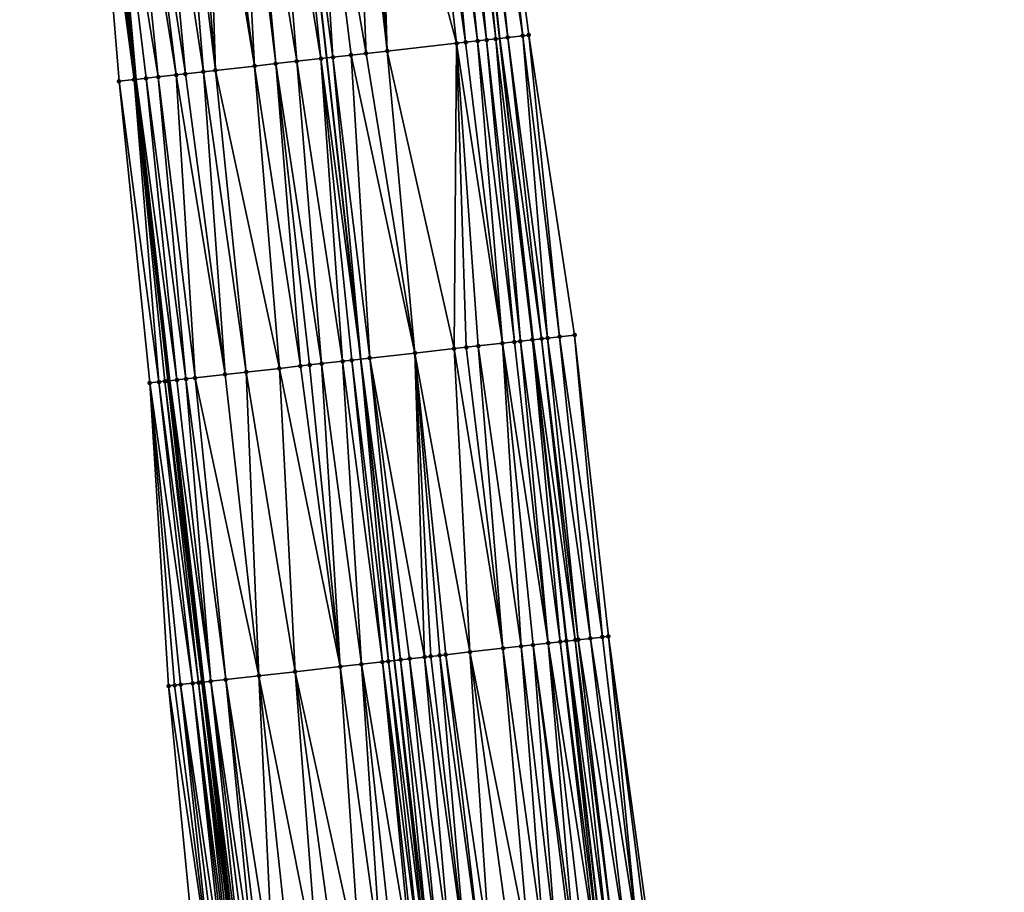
# Model space of a CAD drawing. Header units: feet. Extents: x 2004186 to 2014793, y 836912 to 864902.
# Tile 872 of 974: x 2004215 to 2004280, y 860289 to 860346. Entities that reach past the tile are written whole.
import ezdxf

# ---------------------------------------------------------------- set-up
doc = ezdxf.new("R2010")
doc.units = ezdxf.units.FT
doc.header["$LTSCALE"] = 100
doc.header["$MEASUREMENT"] = 0
for name, color, linetype, lineweight in [('EP_Travel Lane', 5, 'Continuous', 40), ('GPL_Skip Line', 2, 'Continuous', 40), ('Road Shots', 4, 'Continuous', 200), ('Road X-Section', 30, 'Continuous', 13)]:
    doc.layers.add(name, color=color, linetype=linetype, lineweight=lineweight)
doc.layers.add('I-77 SB_MM21-27-Surface-Border', color=7, linetype='Continuous')
doc.layers.add('I-77 SB_MM21-27-Surface-TIN', color=7, linetype='Continuous')

msp = doc.modelspace()

# ---------------------------------------------------------------- linework, layer by layer
at = {"layer": 'EP_Travel Lane'}
for points in [[(2004278.176850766, 860107.7872020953, 443.0802685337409), (2004275.079206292, 860127.5448187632, 443.2896981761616), (2004272.20618284, 860147.1832113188, 443.5180777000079), (2004269.396110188, 860166.9835510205, 443.7427279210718), (2004266.586020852, 860186.7840082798, 443.9576872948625), (2004263.776026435, 860206.5837967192, 444.2277280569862), (2004261.204538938, 860226.2300628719, 444.4759361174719), (2004258.726856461, 860246.074183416, 444.7456337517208), (2004256.249237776, 860265.9177930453, 445.0501605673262), (2004253.771628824, 860285.7613247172, 445.3600188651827), (2004251.476942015, 860305.4775808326, 445.6842824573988), (2004249.269071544, 860325.3524036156, 446.0267460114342), (2004247.061231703, 860345.2269506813, 446.3848693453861), (2004244.853425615, 860365.1011938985, 446.7602514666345), (2004242.7872127, 860384.8619362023, 447.1257588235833), (2004240.809583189, 860404.760041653, 447.5197195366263)], [(2004254.478282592, 860104.0916730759, 443.984701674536), (2004251.40165576, 860123.8526978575, 444.1775007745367), (2004248.49067963, 860143.8070730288, 444.3596817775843), (2004245.680967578, 860163.60782616, 444.5550669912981), (2004242.871361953, 860183.4078292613, 444.8122358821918), (2004240.061826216, 860203.2073398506, 445.1099738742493), (2004237.425918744, 860223.2355975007, 445.3915085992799), (2004234.915361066, 860243.0754017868, 445.6742922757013), (2004232.404798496, 860262.91524472, 445.9544555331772), (2004229.894290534, 860282.754656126, 446.264037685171), (2004227.533600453, 860302.7766983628, 446.6010400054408), (2004225.306032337, 860322.6490970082, 446.9555997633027), (2004223.078471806, 860342.5214279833, 447.3140040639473), (2004220.850888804, 860362.39395942, 447.6610204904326), (2004218.742353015, 860382.4197660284, 448.0662690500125), (2004216.755586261, 860402.316900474, 448.4627974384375)]]:
    msp.add_polyline3d(points, dxfattribs=at)
at = {"layer": 'GPL_Skip Line'}
msp.add_polyline3d([(2004266.90058281, 860106.0286137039, 443.5323884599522), (2004263.825262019, 860125.7897813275, 443.7325048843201), (2004260.937700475, 860145.5786646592, 443.9475066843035), (2004258.127622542, 860165.379041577, 444.1690831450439), (2004255.317567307, 860185.1792585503, 444.4038330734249), (2004252.507585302, 860204.9789595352, 444.6810810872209), (2004249.90958501, 860224.8070795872, 444.9510224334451), (2004247.422139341, 860244.6498827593, 445.2269902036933), (2004244.934734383, 860264.4923611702, 445.5251074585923), (2004242.447342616, 860284.3347343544, 445.8304014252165), (2004240.117220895, 860304.1952386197, 446.1714468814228), (2004237.88905285, 860324.0682038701, 446.4904470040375), (2004235.660980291, 860343.9403174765, 446.857824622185), (2004233.432912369, 860363.8123897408, 447.2275507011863), (2004231.328673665, 860383.6973784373, 447.6122131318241), (2004229.323130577, 860403.5926549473, 448.0069521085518)], dxfattribs=at)
at = {"layer": 'I-77 SB_MM21-27-Surface-Border', "color": 3, "linetype": 'ByBlock', "lineweight": -2}
for points in [[(2004242.455338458, 860404.9287938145, 447.3733794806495), (2004243.864022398, 860384.9721945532, 447.0379822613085), (2004246.350791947, 860365.2713269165, 446.6341695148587), (2004248.976294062, 860345.4444930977, 446.2264130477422), (2004251.999291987, 860325.6623481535, 445.8118457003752), (2004254.227387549, 860305.7900293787, 445.4561224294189), (2004256.932620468, 860286.1614367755, 445.1009789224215), (2004259.419980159, 860266.3193194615, 444.7782243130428), (2004261.907392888, 860246.4767790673, 444.484343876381), (2004264.394846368, 860226.6339135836, 444.2126170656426), (2004266.96151152, 860207.0390791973, 443.9696073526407), (2004269.77150827, 860187.2392743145, 443.7009221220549), (2004272.38358866, 860167.4106663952, 443.489930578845), (2004274.797706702, 860147.5535794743, 443.3099393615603), (2004277.460304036, 860127.9171406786, 443.0755045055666), (2004280.338033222, 860108.1250280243, 442.8990627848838)], [(2004252.870108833, 860103.8409627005, 444.0380058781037), (2004249.201917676, 860123.5099092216, 444.2327961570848), (2004246.285351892, 860143.4933073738, 444.4230287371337), (2004243.475219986, 860163.2940645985, 444.6132710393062), (2004239.873171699, 860182.9813778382, 444.8886910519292), (2004237.063280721, 860202.7804374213, 445.2187724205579), (2004234.431715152, 860222.858847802, 445.4857570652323), (2004231.944270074, 860242.7016462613, 445.7620368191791), (2004229.456853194, 860262.5442197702, 446.0536782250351), (2004227.167916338, 860282.4114053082, 446.3633581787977), (2004225.211631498, 860302.5149152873, 446.6819701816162), (2004223.977247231, 860322.4992080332, 447.0063611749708), (2004221.947883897, 860342.3940110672, 447.3507362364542), (2004220.31599993, 860362.3336496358, 447.6799677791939), (2004218.196151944, 860382.364352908, 448.0843998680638), (2004215.394704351, 860402.1787814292, 448.5107952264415)]]:
    msp.add_polyline3d(points, dxfattribs=at)
at = {"layer": 'I-77 SB_MM21-27-Surface-TIN', "color": 128, "linetype": 'ByBlock', "lineweight": -2}
for points in [[(2004241.978742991, 860364.7761375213, 446.9142645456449), (2004238.997646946, 860364.4398781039, 447.027431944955), (2004244.20680452, 860344.9041222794, 446.5412990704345)], [(2004242.972430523, 860364.8883234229, 446.8708940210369), (2004241.978742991, 860364.7761375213, 446.9142645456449), (2004244.803021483, 860344.9713941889, 446.51752799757)], [(2004241.978742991, 860364.7761375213, 446.9142645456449), (2004244.20680452, 860344.9041222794, 446.5412990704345), (2004244.803021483, 860344.9713941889, 446.51752799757)], [(2004243.568635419, 860364.9557029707, 446.8410085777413), (2004242.972430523, 860364.8883234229, 446.8708940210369), (2004245.597962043, 860345.06122734, 446.4780355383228)], [(2004242.972430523, 860364.8883234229, 446.8708940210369), (2004244.803021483, 860344.9713941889, 446.51752799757), (2004245.597962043, 860345.06122734, 446.4780355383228)], [(2004244.363559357, 860365.0456843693, 446.7930949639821), (2004243.568635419, 860364.9557029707, 446.8410085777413), (2004246.194160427, 860345.1286649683, 446.4448508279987)], [(2004243.568635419, 860364.9557029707, 446.8410085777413), (2004245.597962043, 860345.06122734, 446.4780355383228), (2004246.194160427, 860345.1286649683, 446.4448508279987)], [(2004244.363559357, 860365.0456843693, 446.7930949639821), (2004246.790346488, 860345.1962124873, 446.4054238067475), (2004244.853425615, 860365.1011938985, 446.7602514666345)], [(2004244.363559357, 860365.0456843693, 446.7930949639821), (2004246.194160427, 860345.1286649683, 446.4448508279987), (2004246.790346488, 860345.1962124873, 446.4054238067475)], [(2004244.959744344, 860365.1132414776, 446.7531232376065), (2004244.853425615, 860365.1011938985, 446.7602514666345), (2004247.061231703, 860345.2269506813, 446.3848693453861)], [(2004246.790346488, 860345.1962124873, 446.4054238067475), (2004247.061231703, 860345.2269506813, 446.3848693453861), (2004244.853425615, 860365.1011938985, 446.7602514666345)], [(2004245.555917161, 860365.1809071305, 446.7069856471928), (2004244.959744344, 860365.1132414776, 446.7531232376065), (2004247.585245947, 860345.2864122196, 446.3451077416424)], [(2004244.959744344, 860365.1132414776, 446.7531232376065), (2004247.061231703, 860345.2269506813, 446.3848693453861), (2004247.585245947, 860345.2864122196, 446.3451077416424)], [(2004245.555917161, 860365.1809071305, 446.7069856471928), (2004248.578852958, 860345.3993162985, 446.2609412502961), (2004246.152075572, 860365.2487012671, 446.6535495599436)], [(2004245.555917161, 860365.1809071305, 446.7069856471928), (2004247.585245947, 860345.2864122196, 446.3451077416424), (2004248.578852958, 860345.3993162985, 446.2609412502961)], [(2004246.152075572, 860365.2487012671, 446.6535495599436), (2004248.578852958, 860345.3993162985, 446.2609412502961), (2004246.350791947, 860365.2713269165, 446.6341695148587)], [(2004246.350791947, 860365.2713269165, 446.6341695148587), (2004248.578852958, 860345.3993162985, 446.2609412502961), (2004248.976294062, 860345.4444930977, 446.2264130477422)], [(2004237.407707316, 860364.2607336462, 447.076773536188), (2004234.824107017, 860363.969163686, 447.1830961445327), (2004238.244587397, 860344.2318267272, 446.754950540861)], [(2004238.202673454, 860364.3503386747, 447.0502395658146), (2004237.407707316, 860364.2607336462, 447.076773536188), (2004239.635760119, 860344.3887962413, 446.6993866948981)], [(2004237.407707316, 860364.2607336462, 447.076773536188), (2004238.244587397, 860344.2318267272, 446.754950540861), (2004239.635760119, 860344.3887962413, 446.6993866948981)], [(2004238.997646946, 860364.4398781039, 447.027431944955), (2004238.202673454, 860364.3503386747, 447.0502395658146), (2004239.635760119, 860344.3887962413, 446.6993866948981)], [(2004238.997646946, 860364.4398781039, 447.027431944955), (2004239.635760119, 860344.3887962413, 446.6993866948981), (2004244.20680452, 860344.9041222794, 446.5412990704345)], [(2004229.855575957, 860363.4090671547, 447.3526316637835), (2004228.265681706, 860363.2295179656, 447.4249639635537), (2004230.891209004, 860343.4024595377, 447.0299669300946)], [(2004230.451794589, 860363.4763241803, 447.3297060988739), (2004229.855575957, 860363.4090671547, 447.3526316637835), (2004232.282390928, 860343.5593469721, 446.9790656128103)], [(2004229.855575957, 860363.4090671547, 447.3526316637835), (2004230.891209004, 860343.4024595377, 447.0299669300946), (2004232.282390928, 860343.5593469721, 446.9790656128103)], [(2004232.041733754, 860363.6554727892, 447.2801286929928), (2004230.451794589, 860363.4763241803, 447.3297060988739), (2004233.673583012, 860343.7161437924, 446.9333116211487)], [(2004230.451794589, 860363.4763241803, 447.3297060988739), (2004232.282390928, 860343.5593469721, 446.9790656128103), (2004233.673583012, 860343.7161437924, 446.9333116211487)], [(2004233.234170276, 860363.789993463, 447.2339013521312), (2004232.041733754, 860363.6554727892, 447.2801286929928), (2004235.263498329, 860343.8955050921, 446.8716523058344)], [(2004232.041733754, 860363.6554727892, 447.2801286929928), (2004233.673583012, 860343.7161437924, 446.9333116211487), (2004235.263498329, 860343.8955050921, 446.8716523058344)], [(2004233.234170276, 860363.789993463, 447.2339013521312), (2004235.660980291, 860343.9403174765, 446.857824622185), (2004233.432912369, 860363.8123897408, 447.2275507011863)], [(2004233.234170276, 860363.789993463, 447.2339013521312), (2004235.263498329, 860343.8955050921, 446.8716523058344), (2004235.660980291, 860343.9403174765, 446.857824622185)], [(2004234.824107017, 860363.969163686, 447.1830961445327), (2004233.432912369, 860363.8123897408, 447.2275507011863), (2004236.058462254, 860343.9851298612, 446.8439969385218)], [(2004236.058462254, 860343.9851298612, 446.8439969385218), (2004233.432912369, 860363.8123897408, 447.2275507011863), (2004235.660980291, 860343.9403174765, 446.857824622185)], [(2004234.824107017, 860363.969163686, 447.1830961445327), (2004237.250892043, 860344.1197105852, 446.7943584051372), (2004238.244587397, 860344.2318267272, 446.754950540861)], [(2004234.824107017, 860363.969163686, 447.1830961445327), (2004236.058462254, 860343.9851298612, 446.8439969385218), (2004237.250892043, 860344.1197105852, 446.7943584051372)], [(2004224.489612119, 860362.8037195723, 447.5609132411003), (2004223.297169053, 860362.6692572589, 447.6038254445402), (2004226.320221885, 860342.886622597, 447.2170762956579)], [(2004225.880784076, 860362.960695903, 447.5049622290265), (2004224.489612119, 860362.8037195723, 447.5609132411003), (2004227.512635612, 860343.0213465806, 447.1592999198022)], [(2004224.489612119, 860362.8037195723, 447.5609132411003), (2004226.320221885, 860342.886622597, 447.2170762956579), (2004227.512635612, 860343.0213465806, 447.1592999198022)], [(2004226.675748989, 860363.0503118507, 447.4778079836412), (2004225.880784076, 860362.960695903, 447.5049622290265), (2004228.307592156, 860343.1110371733, 447.127905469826)], [(2004225.880784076, 860362.960695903, 447.5049622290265), (2004227.512635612, 860343.0213465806, 447.1592999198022), (2004228.307592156, 860343.1110371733, 447.127905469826)], [(2004227.669462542, 860363.1622656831, 447.447620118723), (2004226.675748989, 860363.0503118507, 447.4778079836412), (2004228.307592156, 860343.1110371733, 447.127905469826)], [(2004228.265681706, 860363.2295179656, 447.4249639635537), (2004227.669462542, 860363.1622656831, 447.447620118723), (2004230.891209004, 860343.4024595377, 447.0299669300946)], [(2004227.669462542, 860363.1622656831, 447.447620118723), (2004228.307592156, 860343.1110371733, 447.127905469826), (2004230.891209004, 860343.4024595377, 447.0299669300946)], [(2004220.71347863, 860362.3784911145, 447.6644874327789), (2004220.31599993, 860362.3336496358, 447.6799677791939), (2004222.941591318, 860342.5060195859, 447.3174418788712)], [(2004220.31599993, 860362.3336496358, 447.6799677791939), (2004221.947883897, 860342.3940110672, 447.3507362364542), (2004222.941591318, 860342.5060195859, 447.3174418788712)], [(2004220.71347863, 860362.3784911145, 447.6644874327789), (2004223.078471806, 860342.5214279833, 447.3140040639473), (2004220.850888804, 860362.39395942, 447.6610204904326)], [(2004220.71347863, 860362.3784911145, 447.6644874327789), (2004222.941591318, 860342.5060195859, 447.3174418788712), (2004223.078471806, 860342.5214279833, 447.3140040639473)], [(2004221.30971282, 860362.4456093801, 447.6494440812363), (2004220.850888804, 860362.39395942, 447.6610204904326), (2004223.078471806, 860342.5214279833, 447.3140040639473)], [(2004222.502196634, 860362.5797082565, 447.6271768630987), (2004221.30971282, 860362.4456093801, 447.6494440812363), (2004224.531555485, 860342.6849452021, 447.2805314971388)], [(2004221.30971282, 860362.4456093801, 447.6494440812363), (2004223.078471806, 860342.5214279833, 447.3140040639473), (2004223.736570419, 860342.5955089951, 447.2974756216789)], [(2004221.30971282, 860362.4456093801, 447.6494440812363), (2004223.736570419, 860342.5955089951, 447.2974756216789), (2004224.531555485, 860342.6849452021, 447.2805314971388)], [(2004223.297169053, 860362.6692572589, 447.6038254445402), (2004222.502196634, 860362.5797082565, 447.6271768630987), (2004225.724004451, 860342.8193548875, 447.2406087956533)], [(2004222.502196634, 860362.5797082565, 447.6271768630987), (2004224.531555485, 860342.6849452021, 447.2805314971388), (2004225.724004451, 860342.8193548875, 447.2406087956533)], [(2004223.297169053, 860362.6692572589, 447.6038254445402), (2004225.724004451, 860342.8193548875, 447.2406087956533), (2004226.320221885, 860342.886622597, 447.2170762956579)], [(2004246.790346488, 860345.1962124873, 446.4054238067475), (2004246.194160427, 860345.1286649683, 446.4448508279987), (2004248.422246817, 860325.2564279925, 446.0844815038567)], [(2004246.790346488, 860345.1962124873, 446.4054238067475), (2004249.217157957, 860325.3465235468, 446.0300832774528), (2004247.061231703, 860345.2269506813, 446.3848693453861)], [(2004246.790346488, 860345.1962124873, 446.4054238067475), (2004248.422246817, 860325.2564279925, 446.0844815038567), (2004249.217157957, 860325.3465235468, 446.0300832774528)], [(2004247.585245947, 860345.2864122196, 446.3451077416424), (2004247.061231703, 860345.2269506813, 446.3848693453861), (2004249.813346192, 860325.414051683, 445.9917573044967)], [(2004249.813346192, 860325.414051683, 445.9917573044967), (2004247.061231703, 860345.2269506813, 446.3848693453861), (2004249.269071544, 860325.3524036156, 446.0267460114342)], [(2004249.217157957, 860325.3465235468, 446.0300832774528), (2004249.269071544, 860325.3524036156, 446.0267460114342), (2004247.061231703, 860345.2269506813, 446.3848693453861)], [(2004247.585245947, 860345.2864122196, 446.3451077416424), (2004250.210793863, 860325.4591699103, 445.9605562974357), (2004248.578852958, 860345.3993162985, 446.2609412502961)], [(2004247.585245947, 860345.2864122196, 446.3451077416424), (2004249.813346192, 860325.414051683, 445.9917573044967), (2004250.210793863, 860325.4591699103, 445.9605562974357)], [(2004248.578852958, 860345.3993162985, 446.2609412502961), (2004251.005680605, 860325.5494830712, 445.893796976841), (2004248.976294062, 860345.4444930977, 446.2264130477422)], [(2004248.578852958, 860345.3993162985, 446.2609412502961), (2004250.210793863, 860325.4591699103, 445.9605562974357), (2004251.005680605, 860325.5494830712, 445.893796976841)], [(2004248.976294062, 860345.4444930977, 446.2264130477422), (2004251.005680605, 860325.5494830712, 445.893796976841), (2004251.999291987, 860325.6623481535, 445.8118457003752)], [(2004244.20680452, 860344.9041222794, 446.5412990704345), (2004239.635760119, 860344.3887962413, 446.6993866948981), (2004244.050009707, 860324.7629167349, 446.2692502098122)], [(2004244.20680452, 860344.9041222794, 446.5412990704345), (2004244.050009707, 860324.7629167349, 446.2692502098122), (2004244.844969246, 860324.8525806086, 446.2393735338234)], [(2004244.803021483, 860344.9713941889, 446.51752799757), (2004244.20680452, 860344.9041222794, 446.5412990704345), (2004247.229839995, 860325.12164243, 446.1457558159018)], [(2004244.20680452, 860344.9041222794, 446.5412990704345), (2004245.639931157, 860324.94222334, 446.2106978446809), (2004247.229839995, 860325.12164243, 446.1457558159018)], [(2004244.20680452, 860344.9041222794, 446.5412990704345), (2004244.844969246, 860324.8525806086, 446.2393735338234), (2004245.639931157, 860324.94222334, 446.2106978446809)], [(2004245.597962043, 860345.06122734, 446.4780355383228), (2004244.803021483, 860344.9713941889, 446.51752799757), (2004247.229839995, 860325.12164243, 446.1457558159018)], [(2004246.194160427, 860345.1286649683, 446.4448508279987), (2004245.597962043, 860345.06122734, 446.4780355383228), (2004248.024784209, 860325.2114429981, 446.1081142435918)], [(2004245.597962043, 860345.06122734, 446.4780355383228), (2004247.229839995, 860325.12164243, 446.1457558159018), (2004248.024784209, 860325.2114429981, 446.1081142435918)], [(2004246.194160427, 860345.1286649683, 446.4448508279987), (2004248.024784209, 860325.2114429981, 446.1081142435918), (2004248.422246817, 860325.2564279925, 446.0844815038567)], [(2004235.263498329, 860343.8955050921, 446.8716523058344), (2004233.673583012, 860343.7161437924, 446.9333116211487), (2004236.696596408, 860323.9338608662, 446.5265818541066)], [(2004235.263498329, 860343.8955050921, 446.8716523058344), (2004237.88905285, 860324.0682038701, 446.4904470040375), (2004235.660980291, 860343.9403174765, 446.857824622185)], [(2004235.263498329, 860343.8955050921, 446.8716523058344), (2004237.292822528, 860324.0010511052, 446.5074500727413), (2004237.88905285, 860324.0682038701, 446.4904470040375)], [(2004235.263498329, 860343.8955050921, 446.8716523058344), (2004236.696596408, 860323.9338608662, 446.5265818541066), (2004237.292822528, 860324.0010511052, 446.5074500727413)], [(2004236.058462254, 860343.9851298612, 446.8439969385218), (2004235.660980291, 860343.9403174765, 446.857824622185), (2004237.88905285, 860324.0682038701, 446.4904470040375)], [(2004237.250892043, 860344.1197105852, 446.7943584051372), (2004236.058462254, 860343.9851298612, 446.8439969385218), (2004238.485283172, 860324.1353566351, 446.473443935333)], [(2004236.058462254, 860343.9851298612, 446.8439969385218), (2004237.88905285, 860324.0682038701, 446.4904470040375), (2004238.485283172, 860324.1353566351, 446.473443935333)], [(2004238.244587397, 860344.2318267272, 446.754950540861), (2004237.250892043, 860344.1197105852, 446.7943584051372), (2004241.466383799, 860324.4715751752, 446.3625985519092)], [(2004237.250892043, 860344.1197105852, 446.7943584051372), (2004238.485283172, 860324.1353566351, 446.473443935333), (2004241.466383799, 860324.4715751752, 446.3625985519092)], [(2004239.635760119, 860344.3887962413, 446.6993866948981), (2004238.244587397, 860344.2318267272, 446.754950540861), (2004241.466383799, 860324.4715751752, 446.3625985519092)], [(2004239.635760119, 860344.3887962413, 446.6993866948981), (2004241.466383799, 860324.4715751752, 446.3625985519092), (2004244.050009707, 860324.7629167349, 446.2692502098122)], [(2004230.891209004, 860343.4024595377, 447.0299669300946), (2004228.307592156, 860343.1110371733, 447.127905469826), (2004232.52312251, 860323.462557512, 446.7157004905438)], [(2004232.282390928, 860343.5593469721, 446.9790656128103), (2004230.891209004, 860343.4024595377, 447.0299669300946), (2004233.914292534, 860323.6195510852, 446.6587700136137)], [(2004230.891209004, 860343.4024595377, 447.0299669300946), (2004232.52312251, 860323.462557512, 446.7157004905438), (2004233.914292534, 860323.6195510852, 446.6587700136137)], [(2004233.673583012, 860343.7161437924, 446.9333116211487), (2004232.282390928, 860343.5593469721, 446.9790656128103), (2004235.305430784, 860323.7768280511, 446.5857414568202)], [(2004232.282390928, 860343.5593469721, 446.9790656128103), (2004234.510498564, 860323.6869205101, 446.6294596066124), (2004235.305430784, 860323.7768280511, 446.5857414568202)], [(2004232.282390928, 860343.5593469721, 446.9790656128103), (2004233.914292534, 860323.6195510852, 446.6587700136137), (2004234.510498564, 860323.6869205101, 446.6294596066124)], [(2004233.673583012, 860343.7161437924, 446.9333116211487), (2004235.305430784, 860323.7768280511, 446.5857414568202), (2004236.696596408, 860323.9338608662, 446.5265818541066)], [(2004223.736570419, 860342.5955089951, 447.2974756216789), (2004223.078471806, 860342.5214279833, 447.3140040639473), (2004225.765924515, 860322.7007883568, 446.948420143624)], [(2004224.531555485, 860342.6849452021, 447.2805314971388), (2004223.736570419, 860342.5955089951, 447.2974756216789), (2004226.36216833, 860322.7678207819, 446.9382529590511)], [(2004223.736570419, 860342.5955089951, 447.2974756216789), (2004225.765924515, 860322.7007883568, 446.948420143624), (2004226.36216833, 860322.7678207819, 446.9382529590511)], [(2004225.724004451, 860342.8193548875, 447.2406087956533), (2004224.531555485, 860342.6849452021, 447.2805314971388), (2004226.958399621, 860322.8349649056, 446.9217407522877)], [(2004224.531555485, 860342.6849452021, 447.2805314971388), (2004226.36216833, 860322.7678207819, 446.9382529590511), (2004226.958399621, 860322.8349649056, 446.9217407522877)], [(2004226.320221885, 860342.886622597, 447.2170762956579), (2004225.724004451, 860342.8193548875, 447.2406087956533), (2004228.945801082, 860323.0591012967, 446.8483722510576)], [(2004225.724004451, 860342.8193548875, 447.2406087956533), (2004226.958399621, 860322.8349649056, 446.9217407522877), (2004228.945801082, 860323.0591012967, 446.8483722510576)], [(2004227.512635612, 860343.0213465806, 447.1592999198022), (2004226.320221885, 860342.886622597, 447.2170762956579), (2004228.945801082, 860323.0591012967, 446.8483722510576)], [(2004228.307592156, 860343.1110371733, 447.127905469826), (2004227.512635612, 860343.0213465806, 447.1592999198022), (2004230.336990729, 860323.2159198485, 446.8013838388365)], [(2004227.512635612, 860343.0213465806, 447.1592999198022), (2004228.945801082, 860323.0591012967, 446.8483722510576), (2004230.336990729, 860323.2159198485, 446.8013838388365)], [(2004228.307592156, 860343.1110371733, 447.127905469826), (2004230.336990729, 860323.2159198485, 446.8013838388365), (2004232.52312251, 860323.462557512, 446.7157004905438)], [(2004222.941591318, 860342.5060195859, 447.3174418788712), (2004221.947883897, 860342.3940110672, 447.3507362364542), (2004224.573466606, 860322.5664584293, 446.9838121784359)], [(2004221.947883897, 860342.3940110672, 447.3507362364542), (2004223.977247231, 860322.4992080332, 447.0063611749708), (2004224.573466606, 860322.5664584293, 446.9838121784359)], [(2004222.941591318, 860342.5060195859, 447.3174418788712), (2004225.306032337, 860322.6490970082, 446.9555997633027), (2004223.078471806, 860342.5214279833, 447.3140040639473)], [(2004222.941591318, 860342.5060195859, 447.3174418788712), (2004225.169679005, 860322.6337710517, 446.9577284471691), (2004225.306032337, 860322.6490970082, 446.9555997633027)], [(2004222.941591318, 860342.5060195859, 447.3174418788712), (2004224.970938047, 860322.6113646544, 446.9646539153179), (2004225.169679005, 860322.6337710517, 446.9577284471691)], [(2004222.941591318, 860342.5060195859, 447.3174418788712), (2004224.573466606, 860322.5664584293, 446.9838121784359), (2004224.970938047, 860322.6113646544, 446.9646539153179)], [(2004225.765924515, 860322.7007883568, 446.948420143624), (2004223.078471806, 860342.5214279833, 447.3140040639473), (2004225.306032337, 860322.6490970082, 446.9555997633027)], [(2004247.229839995, 860325.12164243, 446.1457558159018), (2004245.639931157, 860324.94222334, 446.2106978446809), (2004248.464266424, 860305.1369736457, 445.8427252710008)], [(2004248.024784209, 860325.2114429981, 446.1081142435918), (2004247.229839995, 860325.12164243, 446.1457558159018), (2004250.252896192, 860305.3389777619, 445.7607107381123)], [(2004247.229839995, 860325.12164243, 446.1457558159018), (2004249.25922088, 860305.2266828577, 445.8102731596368), (2004250.252896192, 860305.3389777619, 445.7607107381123)], [(2004247.229839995, 860325.12164243, 446.1457558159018), (2004248.464266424, 860305.1369736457, 445.8427252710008), (2004249.25922088, 860305.2266828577, 445.8102731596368)], [(2004248.422246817, 860325.2564279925, 446.0844815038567), (2004248.024784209, 860325.2114429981, 446.1081142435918), (2004250.252896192, 860305.3389777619, 445.7607107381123)], [(2004249.217157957, 860325.3465235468, 446.0300832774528), (2004248.422246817, 860325.2564279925, 446.0844815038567), (2004251.047824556, 860305.4289196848, 445.7150395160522)], [(2004248.422246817, 860325.2564279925, 446.0844815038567), (2004250.252896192, 860305.3389777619, 445.7607107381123), (2004251.047824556, 860305.4289196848, 445.7150395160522)], [(2004249.217157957, 860325.3465235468, 446.0300832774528), (2004251.476942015, 860305.4775808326, 445.6842824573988), (2004249.269071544, 860325.3524036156, 446.0267460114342)], [(2004249.217157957, 860325.3465235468, 446.0300832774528), (2004251.44527682, 860305.4739969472, 445.6861655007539), (2004251.476942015, 860305.4775808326, 445.6842824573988)], [(2004249.217157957, 860325.3465235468, 446.0300832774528), (2004251.047824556, 860305.4289196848, 445.7150395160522), (2004251.44527682, 860305.4739969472, 445.6861655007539)], [(2004249.813346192, 860325.414051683, 445.9917573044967), (2004249.269071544, 860325.3524036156, 446.0267460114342), (2004252.041470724, 860305.5414745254, 445.6507114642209)], [(2004252.041470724, 860305.5414745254, 445.6507114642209), (2004249.269071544, 860325.3524036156, 446.0267460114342), (2004251.476942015, 860305.4775808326, 445.6842824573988)], [(2004250.210793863, 860325.4591699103, 445.9605562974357), (2004249.813346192, 860325.414051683, 445.9917573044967), (2004252.240193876, 860305.5640397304, 445.634764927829)], [(2004249.813346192, 860325.414051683, 445.9917573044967), (2004252.041470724, 860305.5414745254, 445.6507114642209), (2004252.240193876, 860305.5640397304, 445.634764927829)], [(2004250.210793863, 860325.4591699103, 445.9605562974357), (2004253.035067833, 860305.6544669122, 445.5615286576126), (2004251.005680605, 860325.5494830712, 445.893796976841)], [(2004250.210793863, 860325.4591699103, 445.9605562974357), (2004252.240193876, 860305.5640397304, 445.634764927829), (2004253.035067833, 860305.6544669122, 445.5615286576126)], [(2004251.005680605, 860325.5494830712, 445.893796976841), (2004253.829956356, 860305.7447641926, 445.4956714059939), (2004251.999291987, 860325.6623481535, 445.8118457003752)], [(2004251.005680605, 860325.5494830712, 445.893796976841), (2004253.035067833, 860305.6544669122, 445.5615286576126), (2004253.829956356, 860305.7447641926, 445.4956714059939)], [(2004251.999291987, 860325.6623481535, 445.8118457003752), (2004253.829956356, 860305.7447641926, 445.4956714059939), (2004254.227387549, 860305.7900293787, 445.4561224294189)], [(2004241.466383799, 860324.4715751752, 446.3625985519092), (2004238.485283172, 860324.1353566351, 446.473443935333), (2004242.104624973, 860304.4193516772, 446.099403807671)], [(2004244.050009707, 860324.7629167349, 446.2692502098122), (2004241.466383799, 860324.4715751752, 446.3625985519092), (2004245.085686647, 860304.7559176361, 445.96882331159)], [(2004241.466383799, 860324.4715751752, 446.3625985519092), (2004243.495764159, 860304.5766202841, 446.0268500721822), (2004245.085686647, 860304.7559176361, 445.96882331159)], [(2004241.466383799, 860324.4715751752, 446.3625985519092), (2004243.098290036, 860304.5317379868, 446.0446491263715), (2004243.495764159, 860304.5766202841, 446.0268500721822)], [(2004241.466383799, 860324.4715751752, 446.3625985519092), (2004242.502098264, 860304.464241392, 446.0811834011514), (2004243.098290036, 860304.5317379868, 446.0446491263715)], [(2004241.466383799, 860324.4715751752, 446.3625985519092), (2004242.104624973, 860304.4193516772, 446.099403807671), (2004242.502098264, 860304.464241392, 446.0811834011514)], [(2004244.844969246, 860324.8525806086, 446.2393735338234), (2004244.050009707, 860324.7629167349, 446.2692502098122), (2004247.271836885, 860305.0023906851, 445.8924908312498)], [(2004244.050009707, 860324.7629167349, 446.2692502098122), (2004245.085686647, 860304.7559176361, 445.96882331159), (2004247.271836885, 860305.0023906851, 445.8924908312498)], [(2004245.639931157, 860324.94222334, 446.2106978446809), (2004244.844969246, 860324.8525806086, 446.2393735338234), (2004247.271836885, 860305.0023906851, 445.8924908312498)], [(2004245.639931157, 860324.94222334, 446.2106978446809), (2004247.271836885, 860305.0023906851, 445.8924908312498), (2004248.464266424, 860305.1369736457, 445.8427252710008)], [(2004235.305430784, 860323.7768280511, 446.5857414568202), (2004234.510498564, 860323.6869205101, 446.6294596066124), (2004236.539896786, 860303.791806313, 446.3027605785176)], [(2004236.696596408, 860323.9338608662, 446.5265818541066), (2004235.305430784, 860323.7768280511, 446.5857414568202), (2004237.931067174, 860303.9487966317, 446.246014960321)], [(2004235.305430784, 860323.7768280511, 446.5857414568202), (2004236.539896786, 860303.791806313, 446.3027605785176), (2004237.931067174, 860303.9487966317, 446.246014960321)], [(2004237.292822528, 860324.0010511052, 446.5074500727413), (2004236.696596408, 860323.9338608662, 446.5265818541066), (2004239.322242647, 860304.1057416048, 446.1918451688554)], [(2004236.696596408, 860323.9338608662, 446.5265818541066), (2004237.931067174, 860303.9487966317, 446.246014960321), (2004239.322242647, 860304.1057416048, 446.1918451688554)], [(2004237.292822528, 860324.0010511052, 446.5074500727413), (2004239.719732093, 860304.1504872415, 446.1818091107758), (2004237.88905285, 860324.0682038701, 446.4904470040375)], [(2004237.292822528, 860324.0010511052, 446.5074500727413), (2004239.322242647, 860304.1057416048, 446.1918451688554), (2004239.719732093, 860304.1504872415, 446.1818091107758)], [(2004238.485283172, 860324.1353566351, 446.473443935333), (2004237.88905285, 860324.0682038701, 446.4904470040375), (2004240.514709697, 860304.239989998, 446.1610846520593)], [(2004239.719732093, 860304.1504872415, 446.1818091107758), (2004240.117220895, 860304.1952386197, 446.1714468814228), (2004237.88905285, 860324.0682038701, 446.4904470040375)], [(2004240.514709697, 860304.239989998, 446.1610846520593), (2004237.88905285, 860324.0682038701, 446.4904470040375), (2004240.117220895, 860304.1952386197, 446.1714468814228)], [(2004238.485283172, 860324.1353566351, 446.473443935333), (2004241.110931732, 860304.3072166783, 446.1398828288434), (2004242.104624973, 860304.4193516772, 446.099403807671)], [(2004238.485283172, 860324.1353566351, 446.473443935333), (2004240.514709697, 860304.239989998, 446.1610846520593), (2004241.110931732, 860304.3072166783, 446.1398828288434)], [(2004230.336990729, 860323.2159198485, 446.8013838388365), (2004228.945801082, 860323.0591012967, 446.8483722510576), (2004231.173914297, 860303.1866250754, 446.5015930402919)], [(2004232.52312251, 860323.462557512, 446.7157004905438), (2004230.336990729, 860323.2159198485, 446.8013838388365), (2004233.558800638, 860303.4555478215, 446.4158754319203)], [(2004230.336990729, 860323.2159198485, 446.8013838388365), (2004231.173914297, 860303.1866250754, 446.5015930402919), (2004233.558800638, 860303.4555478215, 446.4158754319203)], [(2004233.914292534, 860323.6195510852, 446.6587700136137), (2004232.52312251, 860323.462557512, 446.7157004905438), (2004236.539896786, 860303.791806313, 446.3027605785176)], [(2004232.52312251, 860323.462557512, 446.7157004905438), (2004233.558800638, 860303.4555478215, 446.4158754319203), (2004236.539896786, 860303.791806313, 446.3027605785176)], [(2004234.510498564, 860323.6869205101, 446.6294596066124), (2004233.914292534, 860323.6195510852, 446.6587700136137), (2004236.539896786, 860303.791806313, 446.3027605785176)], [(2004224.573466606, 860322.5664584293, 446.9838121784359), (2004223.977247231, 860322.4992080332, 447.0063611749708), (2004226.801562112, 860302.6941401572, 446.6280607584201)], [(2004223.977247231, 860322.4992080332, 447.0063611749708), (2004226.006586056, 860302.6046235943, 446.6495694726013), (2004226.801562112, 860302.6941401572, 446.6280607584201)], [(2004223.977247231, 860322.4992080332, 447.0063611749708), (2004225.609104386, 860302.5598086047, 446.6635451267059), (2004226.006586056, 860302.6046235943, 446.6495694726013)], [(2004223.977247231, 860322.4992080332, 447.0063611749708), (2004225.211631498, 860302.5149152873, 446.6819701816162), (2004225.609104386, 860302.5598086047, 446.6635451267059)], [(2004224.970938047, 860322.6113646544, 446.9646539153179), (2004224.573466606, 860322.5664584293, 446.9838121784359), (2004227.199035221, 860302.7390314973, 446.6097480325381)], [(2004224.573466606, 860322.5664584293, 446.9838121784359), (2004226.801562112, 860302.6941401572, 446.6280607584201), (2004227.199035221, 860302.7390314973, 446.6097480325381)], [(2004225.169679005, 860322.6337710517, 446.9577284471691), (2004224.970938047, 860322.6113646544, 446.9646539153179), (2004227.397775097, 860302.7614475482, 446.6022741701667)], [(2004224.970938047, 860322.6113646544, 446.9646539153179), (2004227.199035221, 860302.7390314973, 446.6097480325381), (2004227.397775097, 860302.7614475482, 446.6022741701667)], [(2004225.169679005, 860322.6337710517, 446.9577284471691), (2004227.533600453, 860302.7766983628, 446.6010400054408), (2004225.306032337, 860322.6490970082, 446.9555997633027)], [(2004225.169679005, 860322.6337710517, 446.9577284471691), (2004227.397775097, 860302.7614475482, 446.6022741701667), (2004227.533600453, 860302.7766983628, 446.6010400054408)], [(2004225.765924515, 860322.7007883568, 446.948420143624), (2004225.306032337, 860322.6490970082, 446.9555997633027), (2004227.994028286, 860302.8283963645, 446.5968563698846)], [(2004227.994028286, 860302.8283963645, 446.5968563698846), (2004225.306032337, 860322.6490970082, 446.9555997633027), (2004227.533600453, 860302.7766983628, 446.6010400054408)], [(2004226.36216833, 860322.7678207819, 446.9382529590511), (2004225.765924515, 860322.7007883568, 446.948420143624), (2004227.994028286, 860302.8283963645, 446.5968563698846)], [(2004226.958399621, 860322.8349649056, 446.9217407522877), (2004226.36216833, 860322.7678207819, 446.9382529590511), (2004228.987759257, 860302.9401948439, 446.5754932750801)], [(2004226.36216833, 860322.7678207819, 446.9382529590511), (2004227.994028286, 860302.8283963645, 446.5968563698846), (2004228.987759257, 860302.9401948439, 446.5754932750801)], [(2004228.945801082, 860323.0591012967, 446.8483722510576), (2004226.958399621, 860322.8349649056, 446.9217407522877), (2004231.173914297, 860303.1866250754, 446.5015930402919)], [(2004226.958399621, 860322.8349649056, 446.9217407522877), (2004228.987759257, 860302.9401948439, 446.5754932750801), (2004231.173914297, 860303.1866250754, 446.5015930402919)], [(2004253.035067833, 860305.6544669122, 445.5615286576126), (2004252.240193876, 860305.5640397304, 445.634764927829), (2004255.345279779, 860285.9605560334, 445.2282600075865)], [(2004253.035067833, 860305.6544669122, 445.5615286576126), (2004256.138944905, 860286.0610380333, 445.1617802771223), (2004253.829956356, 860305.7447641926, 445.4956714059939)], [(2004253.035067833, 860305.6544669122, 445.5615286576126), (2004255.345279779, 860285.9605560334, 445.2282600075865), (2004256.138944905, 860286.0610380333, 445.1617802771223)], [(2004253.829956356, 860305.7447641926, 445.4956714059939), (2004256.138944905, 860286.0610380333, 445.1617802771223), (2004254.227387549, 860305.7900293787, 445.4561224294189)], [(2004254.227387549, 860305.7900293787, 445.4561224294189), (2004256.734200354, 860286.1363468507, 445.1155135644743), (2004256.932620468, 860286.1614367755, 445.1009789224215)], [(2004254.227387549, 860305.7900293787, 445.4561224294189), (2004256.138944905, 860286.0610380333, 445.1617802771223), (2004256.734200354, 860286.1363468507, 445.1155135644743)], [(2004247.271836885, 860305.0023906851, 445.8924908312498), (2004245.085686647, 860304.7559176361, 445.96882331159), (2004248.995651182, 860285.1591537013, 445.592752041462)], [(2004248.464266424, 860305.1369736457, 445.8427252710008), (2004247.271836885, 860305.0023906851, 445.8924908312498), (2004249.987818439, 860285.2840713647, 445.5563598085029)], [(2004247.271836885, 860305.0023906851, 445.8924908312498), (2004248.995651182, 860285.1591537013, 445.592752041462), (2004249.987818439, 860285.2840713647, 445.5563598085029)], [(2004249.25922088, 860305.2266828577, 445.8102731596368), (2004248.464266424, 860305.1369736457, 445.8427252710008), (2004250.781528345, 860285.3841961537, 445.5142426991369)], [(2004248.464266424, 860305.1369736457, 445.8427252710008), (2004249.987818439, 860285.2840713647, 445.5563598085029), (2004250.781528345, 860285.3841961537, 445.5142426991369)], [(2004250.252896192, 860305.3389777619, 445.7607107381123), (2004249.25922088, 860305.2266828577, 445.8102731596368), (2004251.972122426, 860285.5341502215, 445.4669660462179)], [(2004249.25922088, 860305.2266828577, 445.8102731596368), (2004251.773687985, 860285.5091745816, 445.4737061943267), (2004251.972122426, 860285.5341502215, 445.4669660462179)], [(2004249.25922088, 860305.2266828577, 445.8102731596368), (2004250.781528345, 860285.3841961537, 445.5142426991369), (2004251.773687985, 860285.5091745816, 445.4737061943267)], [(2004251.047824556, 860305.4289196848, 445.7150395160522), (2004250.252896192, 860305.3389777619, 445.7607107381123), (2004253.361111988, 860285.7093907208, 445.3917525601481)], [(2004250.252896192, 860305.3389777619, 445.7607107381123), (2004252.567411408, 860285.6091915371, 445.4389435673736), (2004253.361111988, 860285.7093907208, 445.3917525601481)], [(2004250.252896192, 860305.3389777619, 445.7607107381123), (2004251.972122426, 860285.5341502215, 445.4669660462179), (2004252.567411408, 860285.6091915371, 445.4389435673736)], [(2004251.44527682, 860305.4739969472, 445.6861655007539), (2004251.047824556, 860305.4289196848, 445.7150395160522), (2004253.559532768, 860285.73447533, 445.3775804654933)], [(2004251.047824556, 860305.4289196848, 445.7150395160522), (2004253.361111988, 860285.7093907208, 445.3917525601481), (2004253.559532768, 860285.73447533, 445.3775804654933)], [(2004251.44527682, 860305.4739969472, 445.6861655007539), (2004253.771628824, 860285.7613247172, 445.3600188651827), (2004251.476942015, 860305.4775808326, 445.6842824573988)], [(2004251.44527682, 860305.4739969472, 445.6861655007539), (2004253.757948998, 860285.7595962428, 445.360932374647), (2004253.771628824, 860285.7613247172, 445.3600188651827)], [(2004251.44527682, 860305.4739969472, 445.6861655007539), (2004253.559532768, 860285.73447533, 445.3775804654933), (2004253.757948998, 860285.7595962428, 445.360932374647)], [(2004252.041470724, 860305.5414745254, 445.6507114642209), (2004251.476942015, 860305.4775808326, 445.6842824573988), (2004254.154793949, 860285.809738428, 445.3344319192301)], [(2004254.154793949, 860285.809738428, 445.3344319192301), (2004251.476942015, 860305.4775808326, 445.6842824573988), (2004253.771628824, 860285.7613247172, 445.3600188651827)], [(2004252.240193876, 860305.5640397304, 445.634764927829), (2004252.041470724, 860305.5414745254, 445.6507114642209), (2004254.551630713, 860285.8599459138, 445.3034777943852)], [(2004252.041470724, 860305.5414745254, 445.6507114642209), (2004254.154793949, 860285.809738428, 445.3344319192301), (2004254.551630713, 860285.8599459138, 445.3034777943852)], [(2004252.240193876, 860305.5640397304, 445.634764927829), (2004254.551630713, 860285.8599459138, 445.3034777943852), (2004255.345279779, 860285.9605560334, 445.2282600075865)], [(2004241.110931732, 860304.3072166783, 446.1398828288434), (2004240.514709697, 860304.239989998, 446.1610846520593), (2004243.042647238, 860284.4096509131, 445.8108876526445)], [(2004242.104624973, 860304.4193516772, 446.099403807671), (2004241.110931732, 860304.3072166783, 446.1398828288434), (2004243.836375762, 860284.5096271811, 445.7789000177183)], [(2004241.110931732, 860304.3072166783, 446.1398828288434), (2004243.042647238, 860284.4096509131, 445.8108876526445), (2004243.836375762, 860284.5096271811, 445.7789000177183)], [(2004242.502098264, 860304.464241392, 446.0811834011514), (2004242.104624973, 860304.4193516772, 446.099403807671), (2004244.828538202, 860284.6345832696, 445.7398871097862)], [(2004242.104624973, 860304.4193516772, 446.099403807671), (2004243.836375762, 860284.5096271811, 445.7789000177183), (2004244.828538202, 860284.6345832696, 445.7398871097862)], [(2004243.098290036, 860304.5317379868, 446.0446491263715), (2004242.502098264, 860304.464241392, 446.0811834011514), (2004244.828538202, 860284.6345832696, 445.7398871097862)], [(2004243.495764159, 860304.5766202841, 446.0268500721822), (2004243.098290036, 860304.5317379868, 446.0446491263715), (2004245.820704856, 860284.7595057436, 445.7031667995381)], [(2004243.098290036, 860304.5317379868, 446.0446491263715), (2004244.828538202, 860284.6345832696, 445.7398871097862), (2004245.820704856, 860284.7595057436, 445.7031667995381)], [(2004245.085686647, 860304.7559176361, 445.96882331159), (2004243.495764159, 860304.5766202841, 446.0268500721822), (2004246.416001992, 860284.8344820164, 445.6795803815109)], [(2004243.495764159, 860304.5766202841, 446.0268500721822), (2004245.820704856, 860284.7595057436, 445.7031667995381), (2004246.416001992, 860284.8344820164, 445.6795803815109)], [(2004245.085686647, 860304.7559176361, 445.96882331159), (2004247.805047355, 860285.0092773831, 445.6347259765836), (2004248.995651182, 860285.1591537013, 445.592752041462)], [(2004245.085686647, 860304.7559176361, 445.96882331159), (2004246.416001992, 860284.8344820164, 445.6795803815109), (2004247.805047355, 860285.0092773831, 445.6347259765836)], [(2004236.539896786, 860303.791806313, 446.3027605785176), (2004233.558800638, 860303.4555478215, 446.4158754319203), (2004237.883371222, 860283.7601291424, 445.9967117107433)], [(2004237.931067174, 860303.9487966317, 446.246014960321), (2004236.539896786, 860303.791806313, 446.3027605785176), (2004239.272393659, 860283.9351073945, 445.9393840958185)], [(2004236.539896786, 860303.791806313, 446.3027605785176), (2004237.883371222, 860283.7601291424, 445.9967117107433), (2004239.272393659, 860283.9351073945, 445.9393840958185)], [(2004239.322242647, 860304.1057416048, 446.1918451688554), (2004237.931067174, 860303.9487966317, 446.246014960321), (2004241.256717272, 860284.1850296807, 445.860668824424)], [(2004237.931067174, 860303.9487966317, 446.246014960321), (2004240.06612676, 860284.0350471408, 445.9098873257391), (2004241.256717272, 860284.1850296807, 445.860668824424)], [(2004237.931067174, 860303.9487966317, 446.246014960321), (2004239.272393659, 860283.9351073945, 445.9393840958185), (2004240.06612676, 860284.0350471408, 445.9098873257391)], [(2004239.719732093, 860304.1504872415, 446.1818091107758), (2004239.322242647, 860304.1057416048, 446.1918451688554), (2004241.85201694, 860284.2599857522, 445.8384601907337)], [(2004239.322242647, 860304.1057416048, 446.1918451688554), (2004241.455153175, 860284.209993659, 445.8547240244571), (2004241.85201694, 860284.2599857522, 445.8384601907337)], [(2004239.322242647, 860304.1057416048, 446.1918451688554), (2004241.256717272, 860284.1850296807, 445.860668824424), (2004241.455153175, 860284.209993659, 445.8547240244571)], [(2004239.719732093, 860304.1504872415, 446.1818091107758), (2004242.248903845, 860284.309793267, 445.8347850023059), (2004240.117220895, 860304.1952386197, 446.1714468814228)], [(2004239.719732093, 860304.1504872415, 446.1818091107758), (2004241.85201694, 860284.2599857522, 445.8384601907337), (2004242.248903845, 860284.309793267, 445.8347850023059)], [(2004240.514709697, 860304.239989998, 446.1610846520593), (2004240.117220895, 860304.1952386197, 446.1714468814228), (2004242.447342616, 860284.3347343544, 445.8304014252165)], [(2004242.248903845, 860284.309793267, 445.8347850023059), (2004242.447342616, 860284.3347343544, 445.8304014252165), (2004240.117220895, 860304.1952386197, 446.1714468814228)], [(2004240.514709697, 860304.239989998, 446.1610846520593), (2004242.447342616, 860284.3347343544, 445.8304014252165), (2004243.042647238, 860284.4096509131, 445.8108876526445)], [(2004231.173914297, 860303.1866250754, 446.5015930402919), (2004228.987759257, 860302.9401948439, 446.5754932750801), (2004232.128811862, 860283.0355210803, 446.213625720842)], [(2004233.558800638, 860303.4555478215, 446.4158754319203), (2004231.173914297, 860303.1866250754, 446.5015930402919), (2004235.105314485, 860283.4102672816, 446.1049120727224)], [(2004231.173914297, 860303.1866250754, 446.5015930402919), (2004233.319406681, 860283.1854692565, 446.1667508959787), (2004235.105314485, 860283.4102672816, 446.1049120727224)], [(2004231.173914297, 860303.1866250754, 446.5015930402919), (2004232.128811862, 860283.0355210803, 446.213625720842), (2004233.319406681, 860283.1854692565, 446.1667508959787)], [(2004233.558800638, 860303.4555478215, 446.4158754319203), (2004236.295910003, 860283.5602098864, 446.0584172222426), (2004237.883371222, 860283.7601291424, 445.9967117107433)], [(2004233.558800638, 860303.4555478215, 446.4158754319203), (2004235.105314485, 860283.4102672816, 446.1049120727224), (2004236.295910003, 860283.5602098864, 446.0584172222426)], [(2004225.609104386, 860302.5598086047, 446.6635451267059), (2004225.211631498, 860302.5149152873, 446.6819701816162), (2004228.160073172, 860282.5364061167, 446.3212952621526)], [(2004225.211631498, 860302.5149152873, 446.6819701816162), (2004227.167916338, 860282.4114053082, 446.3633581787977), (2004228.160073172, 860282.5364061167, 446.3212952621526)], [(2004226.006586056, 860302.6046235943, 446.6495694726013), (2004225.609104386, 860302.5598086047, 446.6635451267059), (2004228.160073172, 860282.5364061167, 446.3212952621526)], [(2004226.801562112, 860302.6941401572, 446.6280607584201), (2004226.006586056, 860302.6046235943, 446.6495694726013), (2004228.953833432, 860282.6361292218, 446.3065739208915)], [(2004226.006586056, 860302.6046235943, 446.6495694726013), (2004228.556952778, 860282.5862718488, 446.3136495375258), (2004228.953833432, 860282.6361292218, 446.3065739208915)], [(2004226.006586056, 860302.6046235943, 446.6495694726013), (2004228.160073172, 860282.5364061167, 446.3212952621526), (2004228.556952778, 860282.5862718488, 446.3136495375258)], [(2004227.199035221, 860302.7390314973, 446.6097480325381), (2004226.801562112, 860302.6941401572, 446.6280607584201), (2004229.350696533, 860282.6861266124, 446.2899487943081)], [(2004226.801562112, 860302.6941401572, 446.6280607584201), (2004229.152268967, 860282.6610961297, 446.3004293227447), (2004229.350696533, 860282.6861266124, 446.2899487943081)], [(2004226.801562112, 860302.6941401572, 446.6280607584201), (2004228.953833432, 860282.6361292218, 446.3065739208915), (2004229.152268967, 860282.6610961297, 446.3004293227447)], [(2004227.397775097, 860302.7614475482, 446.6022741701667), (2004227.199035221, 860302.7390314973, 446.6097480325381), (2004229.747547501, 860282.7362207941, 446.2667222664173)], [(2004227.199035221, 860302.7390314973, 446.6097480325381), (2004229.549118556, 860282.7112013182, 446.2764521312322), (2004229.747547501, 860282.7362207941, 446.2667222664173)], [(2004227.199035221, 860302.7390314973, 446.6097480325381), (2004229.350696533, 860282.6861266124, 446.2899487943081), (2004229.549118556, 860282.7112013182, 446.2764521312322)], [(2004227.397775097, 860302.7614475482, 446.6022741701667), (2004229.894290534, 860282.754656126, 446.264037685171), (2004227.533600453, 860302.7766983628, 446.6010400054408)], [(2004227.397775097, 860302.7614475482, 446.6022741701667), (2004229.747547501, 860282.7362207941, 446.2667222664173), (2004229.894290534, 860282.754656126, 446.264037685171)], [(2004227.994028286, 860302.8283963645, 446.5968563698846), (2004227.533600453, 860302.7766983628, 446.6010400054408), (2004230.144433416, 860282.7860361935, 446.2625093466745)], [(2004229.945987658, 860282.7611508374, 446.2630919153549), (2004227.533600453, 860302.7766983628, 446.6010400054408), (2004229.894290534, 860282.754656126, 446.264037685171)], [(2004230.144433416, 860282.7860361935, 446.2625093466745), (2004227.533600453, 860302.7766983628, 446.6010400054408), (2004229.945987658, 860282.7611508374, 446.2630919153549)], [(2004228.987759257, 860302.9401948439, 446.5754932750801), (2004227.994028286, 860302.8283963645, 446.5968563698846), (2004230.938201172, 860282.8856995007, 446.2518663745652)], [(2004227.994028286, 860302.8283963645, 446.5968563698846), (2004230.541313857, 860282.8358952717, 446.2553174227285), (2004230.938201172, 860282.8856995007, 446.2518663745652)], [(2004227.994028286, 860302.8283963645, 446.5968563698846), (2004230.144433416, 860282.7860361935, 446.2625093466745), (2004230.541313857, 860282.8358952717, 446.2553174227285)], [(2004228.987759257, 860302.9401948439, 446.5754932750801), (2004231.335077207, 860282.935593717, 446.2422779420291), (2004232.128811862, 860283.0355210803, 446.213625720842)], [(2004228.987759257, 860302.9401948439, 446.5754932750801), (2004230.938201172, 860282.8856995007, 446.2518663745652), (2004231.335077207, 860282.935593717, 446.2422779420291)]]:
    msp.add_3dface(points, dxfattribs=at)
at = {"layer": 'Road Shots', "lineweight": 100}
for p in [(2004246.790346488, 860345.1962124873, 446.4054238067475), (2004247.585245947, 860345.2864122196, 446.3451077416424), (2004248.578852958, 860345.3993162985, 446.2609412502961), (2004248.976294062, 860345.4444930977, 446.2264130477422), (2004244.20680452, 860344.9041222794, 446.5412990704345), (2004244.803021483, 860344.9713941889, 446.51752799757), (2004245.597962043, 860345.06122734, 446.4780355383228), (2004246.194160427, 860345.1286649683, 446.4448508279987), (2004235.263498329, 860343.8955050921, 446.8716523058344), (2004236.058462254, 860343.9851298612, 446.8439969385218), (2004237.250892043, 860344.1197105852, 446.7943584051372), (2004238.244587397, 860344.2318267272, 446.754950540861), (2004239.635760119, 860344.3887962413, 446.6993866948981), (2004230.891209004, 860343.4024595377, 447.0299669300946), (2004232.282390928, 860343.5593469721, 446.9790656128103), (2004233.673583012, 860343.7161437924, 446.9333116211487), (2004223.736570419, 860342.5955089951, 447.2974756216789), (2004224.531555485, 860342.6849452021, 447.2805314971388), (2004225.724004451, 860342.8193548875, 447.2406087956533), (2004226.320221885, 860342.886622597, 447.2170762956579), (2004227.512635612, 860343.0213465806, 447.1592999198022), (2004228.307592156, 860343.1110371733, 447.127905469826), (2004221.947883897, 860342.3940110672, 447.3507362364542), (2004222.941591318, 860342.5060195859, 447.3174418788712), (2004247.229839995, 860325.12164243, 446.1457558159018), (2004248.024784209, 860325.2114429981, 446.1081142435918), (2004248.422246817, 860325.2564279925, 446.0844815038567), (2004249.217157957, 860325.3465235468, 446.0300832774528), (2004249.813346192, 860325.414051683, 445.9917573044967), (2004250.210793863, 860325.4591699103, 445.9605562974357), (2004251.005680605, 860325.5494830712, 445.893796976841), (2004251.999291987, 860325.6623481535, 445.8118457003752), (2004241.466383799, 860324.4715751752, 446.3625985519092), (2004244.050009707, 860324.7629167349, 446.2692502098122), (2004244.844969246, 860324.8525806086, 446.2393735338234), (2004245.639931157, 860324.94222334, 446.2106978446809), (2004235.305430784, 860323.7768280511, 446.5857414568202), (2004236.696596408, 860323.9338608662, 446.5265818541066), (2004237.292822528, 860324.0010511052, 446.5074500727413), (2004238.485283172, 860324.1353566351, 446.473443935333), (2004230.336990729, 860323.2159198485, 446.8013838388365), (2004232.52312251, 860323.462557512, 446.7157004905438), (2004233.914292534, 860323.6195510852, 446.6587700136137), (2004234.510498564, 860323.6869205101, 446.6294596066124), (2004223.977247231, 860322.4992080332, 447.0063611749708), (2004224.573466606, 860322.5664584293, 446.9838121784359), (2004224.970938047, 860322.6113646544, 446.9646539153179), (2004225.169679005, 860322.6337710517, 446.9577284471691), (2004225.765924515, 860322.7007883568, 446.948420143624), (2004226.36216833, 860322.7678207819, 446.9382529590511), (2004226.958399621, 860322.8349649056, 446.9217407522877), (2004228.945801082, 860323.0591012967, 446.8483722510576), (2004253.035067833, 860305.6544669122, 445.5615286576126), (2004253.829956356, 860305.7447641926, 445.4956714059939), (2004254.227387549, 860305.7900293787, 445.4561224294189), (2004247.271836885, 860305.0023906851, 445.8924908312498), (2004248.464266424, 860305.1369736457, 445.8427252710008), (2004249.25922088, 860305.2266828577, 445.8102731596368), (2004250.252896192, 860305.3389777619, 445.7607107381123), (2004251.047824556, 860305.4289196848, 445.7150395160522), (2004251.44527682, 860305.4739969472, 445.6861655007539), (2004252.041470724, 860305.5414745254, 445.6507114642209), (2004252.240193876, 860305.5640397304, 445.634764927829), (2004241.110931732, 860304.3072166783, 446.1398828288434), (2004242.104624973, 860304.4193516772, 446.099403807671), (2004242.502098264, 860304.464241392, 446.0811834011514), (2004243.098290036, 860304.5317379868, 446.0446491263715), (2004243.495764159, 860304.5766202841, 446.0268500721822), (2004245.085686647, 860304.7559176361, 445.96882331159), (2004236.539896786, 860303.791806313, 446.3027605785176), (2004237.931067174, 860303.9487966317, 446.246014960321), (2004239.322242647, 860304.1057416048, 446.1918451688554), (2004239.719732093, 860304.1504872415, 446.1818091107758), (2004240.514709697, 860304.239989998, 446.1610846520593), (2004231.173914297, 860303.1866250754, 446.5015930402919), (2004233.558800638, 860303.4555478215, 446.4158754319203), (2004225.211631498, 860302.5149152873, 446.6819701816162), (2004225.609104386, 860302.5598086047, 446.6635451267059), (2004226.006586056, 860302.6046235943, 446.6495694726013), (2004226.801562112, 860302.6941401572, 446.6280607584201), (2004227.199035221, 860302.7390314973, 446.6097480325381), (2004227.397775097, 860302.7614475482, 446.6022741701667), (2004227.994028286, 860302.8283963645, 446.5968563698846), (2004228.987759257, 860302.9401948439, 446.5754932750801)]:
    msp.add_point(p, dxfattribs=at)
at = {"layer": 'Road X-Section', "extrusion": (-0.1114049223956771, 0.9936172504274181, 0.01771166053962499), "elevation": 631578.7767200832, "flags": 128}
msp.add_lwpolyline([(-2087603.348057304, -10740.64297873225), (-2087604.348057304, -10740.67627831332), (-2087605.148057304, -10740.69624770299), (-2087605.948057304, -10740.71319448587), (-2087607.148057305, -10740.75312345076), (-2087607.748057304, -10740.77665964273), (-2087608.948057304, -10740.83444508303), (-2087609.748057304, -10740.86584445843), (-2087612.348057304, -10740.96379836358), (-2087613.748057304, -10741.01470766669), (-2087615.148057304, -10741.06046883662), (-2087616.748057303, -10741.12213782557), (-2087617.548057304, -10741.14979753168), (-2087618.748057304, -10741.19944385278), (-2087619.748057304, -10741.23885789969), (-2087621.148057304, -10741.29443046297), (-2087625.748057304, -10741.45254288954), (-2087626.348057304, -10741.47631769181), (-2087627.148057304, -10741.51581634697), (-2087627.748057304, -10741.54900626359), (-2087628.348057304, -10741.58843947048), (-2087629.148057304, -10741.64876499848), (-2087630.148057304, -10741.73294469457), (-2087630.548057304, -10741.7674783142)], dxfattribs=at)
at = {"layer": 'Road X-Section', "extrusion": (-0.1114049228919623, 0.9936172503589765, 0.01771166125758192), "elevation": 631558.7756668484, "flags": 128}
msp.add_lwpolyline([(-2087603.148373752, -10740.6335540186), (-2087603.748373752, -10740.65610655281), (-2087604.148373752, -10740.67526782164), (-2087604.348373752, -10740.68219437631), (-2087604.948373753, -10740.69150414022), (-2087605.548373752, -10740.70167291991), (-2087606.148373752, -10740.71818771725), (-2087608.148373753, -10740.79156772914), (-2087609.548373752, -10740.8385635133), (-2087611.748373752, -10740.92426030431), (-2087613.148373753, -10740.98119971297), (-2087613.748373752, -10741.01051471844), (-2087614.548373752, -10741.0542397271), (-2087615.948373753, -10741.11340861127), (-2087616.548373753, -10741.13254339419), (-2087617.748373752, -10741.16655486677), (-2087620.748373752, -10741.27741764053), (-2087623.348373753, -10741.37078062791), (-2087624.148373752, -10741.4006619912), (-2087624.948373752, -10741.42934217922), (-2087626.548373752, -10741.49429439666), (-2087627.348373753, -10741.53194187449), (-2087627.748373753, -10741.55557832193), (-2087628.548373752, -10741.60998508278), (-2087629.148373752, -10741.64831706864), (-2087629.548373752, -10741.67952297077), (-2087630.348373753, -10741.74629276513), (-2087631.348373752, -10741.8282568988)], dxfattribs=at)
at = {"layer": 'Road X-Section', "extrusion": (-0.1114049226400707, 0.9936172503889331, 0.0177116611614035), "elevation": 631538.7761974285, "flags": 128}
msp.add_lwpolyline([(-2087602.148213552, -10740.6036557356), (-2087602.548213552, -10740.62208368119), (-2087602.948213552, -10740.63606152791), (-2087603.748213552, -10740.65757361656), (-2087604.148213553, -10740.6758892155), (-2087604.348213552, -10740.68336425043), (-2087604.948213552, -10740.6887829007), (-2087605.948213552, -10740.71014934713), (-2087608.148213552, -10740.784061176), (-2087610.548213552, -10740.86979223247), (-2087613.548213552, -10740.98292483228), (-2087614.948213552, -10741.03967935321), (-2087616.348213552, -10741.09385764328), (-2087616.748213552, -10741.1038952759), (-2087617.548213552, -10741.12462298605), (-2087618.148213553, -10741.14582813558), (-2087619.148213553, -10741.18631350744), (-2087619.548213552, -10741.20453677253), (-2087620.148213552, -10741.24107677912), (-2087620.548213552, -10741.25887862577), (-2087622.148213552, -10741.31691449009), (-2087624.348213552, -10741.39325894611), (-2087625.548213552, -10741.44303231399), (-2087626.348213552, -10741.47548951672), (-2087627.348213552, -10741.52505971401), (-2087628.148213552, -10741.57073810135), (-2087628.548213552, -10741.59961664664), (-2087629.148213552, -10741.63507624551), (-2087629.348213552, -10741.65102528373), (-2087630.148213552, -10741.72427304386), (-2087630.948213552, -10741.79014062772), (-2087631.348213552, -10741.82969580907)], dxfattribs=at)

doc.saveas('drawing.dxf')
